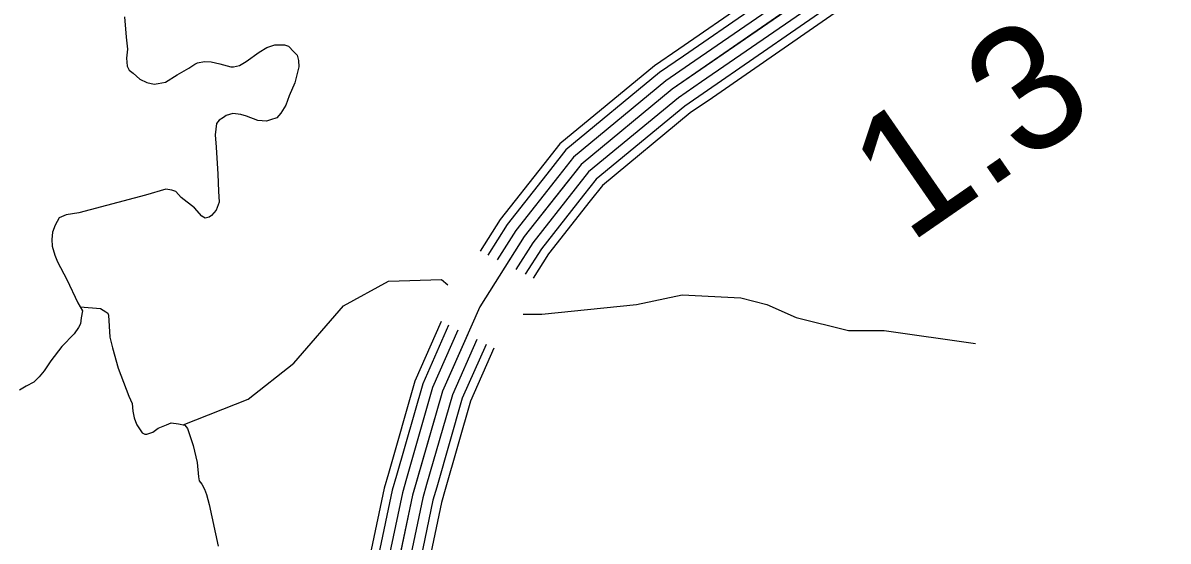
# Model space of a CAD drawing. Extents: x 1551132 to 1791609, y 378168 to 563823.
# Drawn here: x 1634727 to 1638110, y 469566 to 471098 of the extents above; entities that cross this region are included whole.
import ezdxf

# ---------------------------------------------------------------- set-up
doc = ezdxf.new("R2010")
doc.units = 0
for name, color, linetype in [('DESIGN - TRAFFIC CONTROL PERMANENT - Signalization', 7, 'Continuous'), ('DESIGN - TRANSPORTATION - Text', 7, 'Continuous'), ('SURVEY - CENTERLINE - Preliminary Text', 7, 'Continuous')]:
    doc.layers.add(name, color=color, linetype=linetype)

msp = doc.modelspace()

# ---------------------------------------------------------------- linework, layer by layer
at = {"layer": 'DESIGN - TRANSPORTATION - Text'}
for points in [[(1635026.844, 471116.449), (1635032.169, 471056.314), (1635035.76, 471020.221), (1635032.794, 470993.745), (1635035.202, 470970.161), (1635041.06, 470958.078), (1635052.668, 470949.178), (1635072.726, 470931.702), (1635093.117, 470921.977), (1635114.509, 470917.218), (1635126.517, 470919.093), (1635148.524, 470922.852), (1635182.724, 470944.503), (1635216.898, 470964.153), (1635235.006, 470975.97), (1635242.997, 470979.803), (1635263.063, 470983.67), (1635283.03, 470983.454), (1635308.929, 470977.162), (1635340.795, 470968.795), (1635348.786, 470968.712), (1635366.803, 470972.52), (1635386.911, 470984.312), (1635425.168, 471011.929), (1635447.492, 471025.046), (1635471.35, 471033.447), (1635485.333, 471033.297), (1635499.825, 471032.93), (1635511.249, 471029.005), (1635527.049, 471012.804), (1635536.924, 471002.688), (1635541.174, 470986.987), (1635542.532, 470968.578), (1635530.015, 470920.652), (1635513.616, 470882.784), (1635503.316, 470854.859), (1635489.066, 470830.983), (1635476.925, 470817.099), (1635458.884, 470811.291), (1635446.851, 470807.416), (1635420.91, 470809.707), (1635387.094, 470822.091), (1635370.952, 470827.9), (1635347.236, 470830.541), (1635327.204, 470824.758), (1635319.145, 470818.841), (1635307.071, 470810.957), (1635298.971, 470801.032), (1635294.596, 470767.04), (1635298.187, 470730.955), (1635303.287, 470650.787), (1635304.729, 470600.71), (1635306.362, 470568.643), (1635304.279, 470560.659), (1635298.104, 470544.709), (1635283.946, 470528.842), (1635277.046, 470523.808), (1635265.888, 470521.025), (1635255.963, 470527.142), (1635234.264, 470551.417), (1635194.656, 470581.893), (1635178.882, 470600.094), (1635166.94, 470604.227), (1635148.991, 470606.427), (1635088.876, 470589.068), (1634892.539, 470537.158), (1634855.256, 470530.667), (1634834.448, 470521.775), (1634822.215, 470499.882), (1634814.007, 470479.949)], [(1634814.007, 470479.949), (1634812.757, 470457.981), (1634813.532, 470437.897), (1634821.232, 470411.78), (1634828.998, 470391.663), (1634856.373, 470339.295), (1634889.572, 470270.835), (1634903.28, 470246.651), (1634899.063, 470226.675), (1634896.863, 470208.675), (1634890.905, 470197.433), (1634878.555, 470178.832), (1634842.181, 470141.19), (1634809.757, 470099.489), (1634789.449, 470069.671), (1634775.266, 470051.804), (1634758.833, 470036.304), (1634737.009, 470024.187), (1634716.901, 470012.395)], [(1635200.006, 469910.326), (1635392.46, 469986.303), (1635527.373, 470092.339), (1635674.337, 470262.227), (1635806.834, 470334.52), (1635963.422, 470339.346), (1635982.021, 470323.837)], [(1636204.391, 470236.918), (1636259.74, 470236.918), (1636442.827, 470256.202), (1636539.191, 470265.836), (1636674.105, 470294.753), (1636847.559, 470285.12), (1636924.649, 470265.836), (1637011.38, 470227.285), (1637165.56, 470188.726), (1637271.557, 470188.726), (1637541.376, 470150.167)], [(1634896.13, 470259.268), (1634956.087, 470253.759), (1634972.22, 470243.859), (1634978.178, 470239.792), (1634980.12, 470233.767), (1634983.528, 470169.632), (1634991.228, 470137.515), (1635008.661, 470077.255), (1635039.876, 469994.836), (1635049.66, 469972.711), (1635051.459, 469950.66), (1635055.268, 469930.593), (1635059.401, 469919.592), (1635063.076, 469910.492), (1635074.901, 469892.35), (1635078.842, 469886.308), (1635086.8, 469882.225), (1635092.792, 469882.167), (1635110.833, 469888.008), (1635126.933, 469899.884), (1635151.007, 469909.676), (1635165.048, 469915.551), (1635187.015, 469913.342), (1635204.964, 469909.167), (1635212.864, 469899.084), (1635230.389, 469848.841), (1635241.922, 469798.656), (1635245.53, 469756.555), (1635247.413, 469744.521), (1635255.313, 469734.429), (1635263.179, 469720.337), (1635269.029, 469704.254), (1635276.746, 469674.136), (1635303.595, 469551.691)]]:
    msp.add_lwpolyline(points, dxfattribs=at)
at = {"layer": 'SURVEY - CENTERLINE - Preliminary Text'}
for points in [[(1638358.683, 472087.101), (1636645.456, 470901.944), (1636375.695, 470679.555), (1636208.049, 470466.466), (1636076.452, 470259.144), (1635966.555, 470009.62), (1635878.232, 469701.887), (1635789.042, 469278.026), (1635661.511, 468542.09), (1635534.047, 467814.163), (1635395.575, 466952.157), (1635274.269, 466246.214)], [(1637075.804, 471305.096), (1636664.614, 471020.639)], [(1637089.862, 471284.771), (1636678.672, 471000.313)], [(1637107.504, 471259.27), (1636696.313, 470974.813)], [(1637125.136, 471233.778), (1636713.946, 470949.32)], [(1637142.769, 471208.285), (1636731.579, 470923.828)], [(1637160.411, 471182.785), (1636749.22, 470898.327)], [(1637175.035, 471161.634), (1636763.845, 470877.177)], [(1636664.622, 471020.647), (1636593.116, 470971.179), (1636313.322, 470740.523), (1636266.056, 470680.438)], [(1636678.68, 471000.321), (1636608.04, 470951.445), (1636331.097, 470723.147), (1636285.481, 470665.154)], [(1636696.321, 470974.821), (1636626.748, 470926.695), (1636353.396, 470701.347), (1636309.847, 470645.987)], [(1636713.954, 470949.329), (1636645.456, 470901.944), (1636375.695, 470679.555), (1636334.213, 470626.82)], [(1636731.587, 470923.836), (1636664.164, 470877.193), (1636397.995, 470657.762), (1636358.579, 470607.653)], [(1636749.228, 470898.336), (1636682.872, 470852.443), (1636420.294, 470635.962), (1636382.945, 470588.486)], [(1636763.853, 470877.185), (1636698.396, 470831.909), (1636438.786, 470617.886), (1636403.153, 470572.585)], [(1636266.073, 470680.455), (1636137.193, 470516.642), (1636078.036, 470423.439)], [(1636285.498, 470665.171), (1636157.384, 470502.342), (1636100.06, 470412.039)], [(1636309.855, 470646.004), (1636182.717, 470484.399), (1636127.793, 470397.864)], [(1636334.221, 470626.837), (1636208.049, 470466.466), (1636155.484, 470383.655)], [(1636358.587, 470607.669), (1636233.382, 470448.532), (1636183.275, 470369.588)], [(1636382.945, 470588.502), (1636258.715, 470430.59), (1636211.107, 470355.588)], [(1636403.153, 470572.594), (1636279.731, 470415.714), (1636234.124, 470343.862)], [(1635962.488, 470215.517), (1635884.823, 470039.196), (1635806.592, 469766.589)], [(1635984.571, 470204.35), (1635908.123, 470030.763), (1635830.349, 469759.764)], [(1636012.204, 470190.175), (1635937.339, 470020.196), (1635860.14, 469751.214)], [(1636039.936, 470176.25), (1635966.555, 470009.62), (1635889.94, 469742.663)], [(1636067.611, 470162.166), (1635995.771, 469999.045), (1635919.739, 469734.113)], [(1636095.218, 470147.941), (1636024.987, 469988.478), (1635949.53, 469725.563)], [(1636118.293, 470136.532), (1636049.228, 469979.703), (1635974.254, 469718.463)], [(1635806.592, 469766.606), (1635794.017, 469722.804), (1635713.352, 469339.444)], [(1635830.349, 469759.789), (1635818.025, 469716.846), (1635741.21, 469351.786)], [(1635860.14, 469751.23), (1635848.124, 469709.362), (1635775.692, 469365.145)], [(1635889.94, 469742.68), (1635878.232, 469701.887), (1635810.425, 469379.629)], [(1635919.739, 469734.13), (1635908.339, 469694.412), (1635845.257, 469394.613)], [(1635949.53, 469725.571), (1635938.439, 469686.929), (1635879.465, 469406.646)], [(1635974.246, 469718.479), (1635963.413, 469680.728), (1635908.164, 469418.147)]]:
    msp.add_lwpolyline(points, dxfattribs=at)

# ---------------------------------------------------------------- texts
at = {"layer": 'DESIGN - TRAFFIC CONTROL PERMANENT - Signalization'}
msp.add_text('1.3', height=369.9974, rotation=34.674569, dxfattribs=at).set_placement((1637343.417, 470442.739))

doc.saveas('drawing.dxf')
